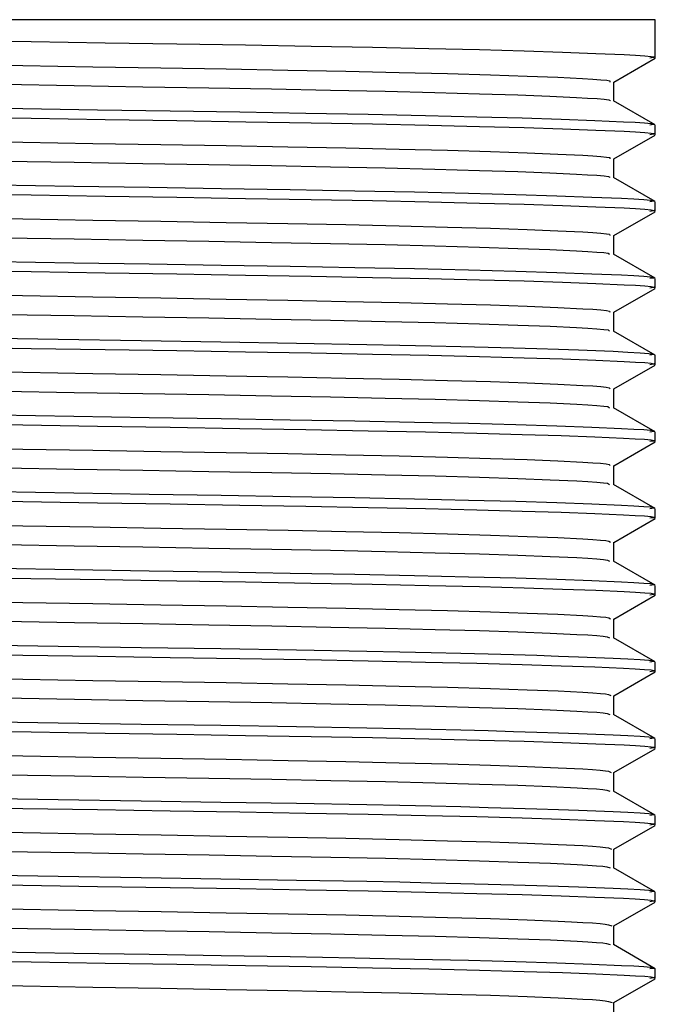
# Model space of a CAD drawing. Header units: millimetres. Extents: x 262469 to 275208, y -32539 to 9411.
# Tile 285 of 428: x 269182.88 to 269185.58, y -13352.18 to -13347.98. Entities that reach past the tile are written whole.
import ezdxf

# ---------------------------------------------------------------- set-up
doc = ezdxf.new("R2010")
doc.units = ezdxf.units.MM
doc.header["$LTSCALE"] = 100
doc.layers.add('$ IE_TELETECHNIKA', color=5, linetype='Continuous', lineweight=30)

msp = doc.modelspace()

# ---------------------------------------------------------------- linework, layer by layer
at = {"layer": '$ IE_TELETECHNIKA', "color": 7, "linetype": 'Continuous'}
for p, q in [((269185.5836, -13347.9838), (269178.8876, -13347.9838)), ((269185.5836, -13348.1472), (269185.5836, -13347.9838)), ((269185.4069, -13348.2498), (269185.5826, -13348.1483)), ((269185.4069, -13348.3302), (269185.4069, -13348.2492)), ((269185.5826, -13348.4317), (269185.4057, -13348.3296)), ((269185.5836, -13348.4738), (269185.5836, -13348.433)), ((269185.4069, -13348.5764), (269185.5826, -13348.4749)), ((269185.4069, -13348.6568), (269185.4069, -13348.5757)), ((269185.5826, -13348.7582), (269185.4057, -13348.6561)), ((269185.5836, -13348.8004), (269185.5836, -13348.7595)), ((269185.4069, -13348.9029), (269185.5826, -13348.8014)), ((269185.4069, -13348.9833), (269185.4069, -13348.9023)), ((269185.5826, -13349.0848), (269185.4057, -13348.9827)), ((269185.5836, -13349.1269), (269185.5836, -13349.0861)), ((269185.4069, -13349.2295), (269185.5826, -13349.128)), ((269185.4069, -13349.3099), (269185.4069, -13349.2289)), ((269185.5826, -13349.4114), (269185.4057, -13349.3093)), ((269185.5836, -13349.4535), (269185.5836, -13349.4127)), ((269185.4069, -13349.5561), (269185.5826, -13349.4546)), ((269185.4069, -13349.6365), (269185.4069, -13349.5555)), ((269185.5826, -13349.738), (269185.4057, -13349.6358)), ((269185.5836, -13349.7801), (269185.5836, -13349.7392)), ((269185.4069, -13349.8826), (269185.5826, -13349.7812)), ((269185.4069, -13349.9631), (269185.4069, -13349.882)), ((269185.5826, -13350.0645), (269185.4057, -13349.9624)), ((269185.5836, -13350.1066), (269185.5836, -13350.0658)), ((269185.4069, -13350.2092), (269185.5826, -13350.1077)), ((269185.4069, -13350.2896), (269185.4069, -13350.2086)), ((269185.5826, -13350.3911), (269185.4057, -13350.289)), ((269185.5836, -13350.4332), (269185.5836, -13350.3924)), ((269185.4069, -13350.5358), (269185.5826, -13350.4343)), ((269185.4069, -13350.6162), (269185.4069, -13350.5352)), ((269185.5826, -13350.7177), (269185.4057, -13350.6155)), ((269185.5836, -13350.7598), (269185.5836, -13350.719)), ((269185.4069, -13350.8624), (269185.5826, -13350.7609)), ((269185.4069, -13350.9428), (269185.4069, -13350.8618)), ((269185.5826, -13351.0442), (269185.4057, -13350.9421)), ((269185.5836, -13351.0863), (269185.5836, -13351.0455)), ((269185.4069, -13351.1889), (269185.5826, -13351.0874)), ((269185.4069, -13351.2693), (269185.4069, -13351.1883)), ((269185.5826, -13351.3708), (269185.4057, -13351.2687)), ((269185.5836, -13351.4129), (269185.5836, -13351.3721)), ((269185.4069, -13351.5155), (269185.5826, -13351.414)), ((269185.4069, -13351.5959), (269185.4069, -13351.5149)), ((269185.5826, -13351.6974), (269185.4057, -13351.5953)), ((269185.5836, -13351.7395), (269185.5836, -13351.6987)), ((269185.4069, -13351.8421), (269185.5826, -13351.7406)), ((269185.4069, -13351.9225), (269185.4069, -13351.8415)), ((269185.5826, -13352.024), (269185.4057, -13351.9218)), ((269185.5836, -13352.0661), (269185.5836, -13352.0252)), ((269185.4069, -13352.1687), (269185.5826, -13352.0672)), ((269185.4069, -13352.2491), (269185.4069, -13352.168))]:
    msp.add_line(p, q, dxfattribs=at)
for points in [[(269182.2771, -13348.0662), (269182.9245, -13348.0767), (269183.2396, -13348.0818), (269183.5451, -13348.0866), (269183.8384, -13348.0914), (269184.117, -13348.0962), (269184.3782, -13348.1011), (269184.6186, -13348.1062), (269184.8349, -13348.1113), (269185.0245, -13348.1166), (269185.1889, -13348.1219), (269185.3304, -13348.1272), (269185.4504, -13348.1324), (269185.4994, -13348.1349), (269185.5386, -13348.1374), (269185.5658, -13348.1399), (269185.579, -13348.1424), (269185.5764, -13348.1448), (269185.5603, -13348.1472)], [(269182.2755, -13348.1682), (269182.8885, -13348.1788), (269183.1872, -13348.1839), (269183.4769, -13348.1888), (269183.7548, -13348.1936), (269184.0182, -13348.1983), (269184.2647, -13348.2032), (269184.4921, -13348.2082), (269184.6984, -13348.2134), (269184.8811, -13348.2187), (269185.0376, -13348.224), (269185.168, -13348.2292), (269185.274, -13348.2345), (269185.3172, -13348.237), (269185.352, -13348.2396), (269185.3769, -13348.242), (269185.3903, -13348.2445), (269185.3895, -13348.2492)], [(269182.8076, -13348.259), (269183.108, -13348.2642), (269183.4002, -13348.2692), (269183.6813, -13348.2739), (269183.9488, -13348.2786), (269184.1999, -13348.2835), (269184.4326, -13348.2885), (269184.6447, -13348.2936), (269184.834, -13348.2989), (269184.9976, -13348.3042), (269185.1346, -13348.3094), (269185.2474, -13348.3147), (269185.2951, -13348.3173), (269185.3352, -13348.3198), (269185.3658, -13348.3223), (269185.3849, -13348.3248), (269185.3913, -13348.3272), (269185.3893, -13348.3295)], [(269182.2353, -13348.3512), (269182.8886, -13348.3619), (269183.2072, -13348.367), (269183.5162, -13348.3719), (269183.8131, -13348.3768), (269184.0952, -13348.3816), (269184.36, -13348.3865), (269184.6039, -13348.3916), (269184.8235, -13348.3968), (269185.016, -13348.4021), (269185.1827, -13348.4074), (269185.3262, -13348.4128), (269185.4478, -13348.418), (269185.4976, -13348.4205), (269185.5375, -13348.4231), (269185.5653, -13348.4256), (269185.579, -13348.4281), (269185.5765, -13348.4305), (269185.5603, -13348.433)], [(269182.2773, -13348.3927), (269182.9246, -13348.4033), (269183.2398, -13348.4084), (269183.5452, -13348.4132), (269183.8385, -13348.418), (269184.1171, -13348.4228), (269184.3782, -13348.4277), (269184.6187, -13348.4327), (269184.8349, -13348.4379), (269185.0246, -13348.4432), (269185.1889, -13348.4485), (269185.3305, -13348.4537), (269185.4504, -13348.4589), (269185.4994, -13348.4615), (269185.5386, -13348.464), (269185.5658, -13348.4665), (269185.579, -13348.4689), (269185.5764, -13348.4714), (269185.5603, -13348.4738)], [(269182.2759, -13348.4948), (269182.8889, -13348.5053), (269183.1876, -13348.5105), (269183.4772, -13348.5154), (269183.7551, -13348.5201), (269184.0185, -13348.5248), (269184.2649, -13348.5297), (269184.4923, -13348.5348), (269184.6986, -13348.54), (269184.8811, -13348.5452), (269185.0377, -13348.5505), (269185.1682, -13348.5558), (269185.2743, -13348.561), (269185.3173, -13348.5636), (269185.3518, -13348.5661), (269185.3763, -13348.5686), (269185.3894, -13348.571), (269185.3897, -13348.5757)], [(269182.8075, -13348.5856), (269183.108, -13348.5907), (269183.4002, -13348.5957), (269183.6813, -13348.6005), (269183.9488, -13348.6052), (269184.1999, -13348.61), (269184.4326, -13348.615), (269184.6448, -13348.6202), (269184.834, -13348.6254), (269184.9975, -13348.6307), (269185.1347, -13348.636), (269185.2478, -13348.6413), (269185.2953, -13348.6438), (269185.3351, -13348.6464), (269185.3653, -13348.6489), (269185.384, -13348.6514), (269185.3902, -13348.6537), (269185.3889, -13348.6561)], [(269182.7781, -13348.6867), (269183.107, -13348.692), (269183.4268, -13348.6971), (269183.7347, -13348.702), (269184.0279, -13348.707), (269184.3035, -13348.712), (269184.558, -13348.7172), (269184.7878, -13348.7225), (269184.9895, -13348.7279), (269185.1637, -13348.7334), (269185.3132, -13348.7388), (269185.4398, -13348.7442), (269185.4921, -13348.7468), (269185.5341, -13348.7494), (269185.5637, -13348.752), (269185.5786, -13348.7545), (269185.5767, -13348.757), (269185.5603, -13348.7595)], [(269182.2772, -13348.7193), (269182.9245, -13348.7299), (269183.2397, -13348.7349), (269183.5452, -13348.7398), (269183.8384, -13348.7446), (269184.117, -13348.7494), (269184.3782, -13348.7543), (269184.6186, -13348.7593), (269184.8349, -13348.7645), (269185.0245, -13348.7697), (269185.1889, -13348.775), (269185.3304, -13348.7803), (269185.4504, -13348.7855), (269185.4994, -13348.788), (269185.5386, -13348.7906), (269185.5658, -13348.7931), (269185.579, -13348.7955), (269185.5764, -13348.7979), (269185.5603, -13348.8004)], [(269182.2763, -13348.8214), (269182.8893, -13348.8319), (269183.1879, -13348.837), (269183.4775, -13348.842), (269183.7553, -13348.8467), (269184.0186, -13348.8514), (269184.2651, -13348.8563), (269184.4925, -13348.8614), (269184.6987, -13348.8665), (269184.8812, -13348.8718), (269185.0377, -13348.8771), (269185.1684, -13348.8824), (269185.2745, -13348.8876), (269185.3173, -13348.8902), (269185.3515, -13348.8927), (269185.3757, -13348.8952), (269185.3886, -13348.8976), (269185.3899, -13348.9023)], [(269182.8076, -13348.9121), (269183.1081, -13348.9173), (269183.4003, -13348.9223), (269183.6814, -13348.9271), (269183.9489, -13348.9318), (269184.2, -13348.9366), (269184.4327, -13348.9416), (269184.6449, -13348.9468), (269184.8341, -13348.952), (269184.9975, -13348.9573), (269185.1349, -13348.9626), (269185.2481, -13348.9678), (269185.2956, -13348.9704), (269185.3351, -13348.973), (269185.3648, -13348.9755), (269185.3831, -13348.9779), (269185.3886, -13348.9827)], [(269182.778, -13349.0132), (269183.1069, -13349.0186), (269183.4268, -13349.0237), (269183.7347, -13349.0286), (269184.0278, -13349.0335), (269184.3035, -13349.0386), (269184.558, -13349.0437), (269184.7878, -13349.049), (269184.9895, -13349.0544), (269185.1637, -13349.0599), (269185.3132, -13349.0654), (269185.4398, -13349.0707), (269185.4921, -13349.0734), (269185.5341, -13349.076), (269185.5637, -13349.0785), (269185.5786, -13349.0811), (269185.5767, -13349.0836), (269185.5603, -13349.0861)], [(269182.2772, -13349.0459), (269182.9245, -13349.0564), (269183.2397, -13349.0615), (269183.5452, -13349.0664), (269183.8384, -13349.0711), (269184.117, -13349.0759), (269184.3782, -13349.0808), (269184.6186, -13349.0859), (269184.8349, -13349.091), (269185.0245, -13349.0963), (269185.1889, -13349.1016), (269185.3304, -13349.1069), (269185.4504, -13349.1121), (269185.4994, -13349.1146), (269185.5386, -13349.1171), (269185.5658, -13349.1196), (269185.579, -13349.1221), (269185.5764, -13349.1245), (269185.5603, -13349.1269)], [(269182.2753, -13349.1479), (269182.8884, -13349.1585), (269183.1871, -13349.1636), (269183.4768, -13349.1685), (269183.7547, -13349.1733), (269184.0181, -13349.178), (269184.2647, -13349.1829), (269184.4922, -13349.1879), (269184.6984, -13349.1931), (269184.8809, -13349.1984), (269185.0375, -13349.2037), (269185.1684, -13349.2089), (269185.2746, -13349.2142), (269185.3173, -13349.2167), (269185.3512, -13349.2193), (269185.3751, -13349.2217), (269185.3878, -13349.2242), (269185.3903, -13349.2289)], [(269182.8077, -13349.2387), (269183.1081, -13349.2439), (269183.4004, -13349.2489), (269183.6815, -13349.2536), (269183.949, -13349.2584), (269184.2001, -13349.2632), (269184.4328, -13349.2682), (269184.645, -13349.2733), (269184.8341, -13349.2786), (269184.9975, -13349.2839), (269185.135, -13349.2892), (269185.2485, -13349.2944), (269185.2958, -13349.297), (269185.3349, -13349.2995), (269185.3643, -13349.3021), (269185.3821, -13349.3045), (269185.3884, -13349.3092)], [(269181.57, -13349.3201), (269183.04, -13349.3441), (269183.3937, -13349.3497), (269183.7333, -13349.3552), (269184.0551, -13349.3606), (269184.3552, -13349.3661), (269184.4957, -13349.369), (269184.629, -13349.3719), (269184.7544, -13349.3748), (269184.8714, -13349.3777), (269184.9796, -13349.3807), (269185.0794, -13349.3837), (269185.1714, -13349.3868), (269185.2559, -13349.3898), (269185.4042, -13349.3957), (269185.4669, -13349.3986), (269185.5186, -13349.4015), (269185.5562, -13349.4044), (269185.5769, -13349.4072), (269185.5777, -13349.4099), (269185.5603, -13349.4127)], [(269182.2771, -13349.3725), (269182.9244, -13349.383), (269183.2396, -13349.3881), (269183.5451, -13349.3929), (269183.8384, -13349.3977), (269184.117, -13349.4025), (269184.3782, -13349.4074), (269184.6186, -13349.4125), (269184.8349, -13349.4176), (269185.0245, -13349.4229), (269185.1889, -13349.4282), (269185.3304, -13349.4335), (269185.4504, -13349.4386), (269185.4994, -13349.4412), (269185.5386, -13349.4437), (269185.5658, -13349.4462), (269185.579, -13349.4487), (269185.5764, -13349.4511), (269185.5603, -13349.4535)], [(269182.2759, -13349.4745), (269182.8889, -13349.485), (269183.1876, -13349.4902), (269183.4772, -13349.4951), (269183.755, -13349.4998), (269184.0184, -13349.5046), (269184.2649, -13349.5095), (269184.4924, -13349.5145), (269184.6986, -13349.5197), (269184.881, -13349.5249), (269185.0376, -13349.5302), (269185.1686, -13349.5355), (269185.2748, -13349.5407), (269185.3173, -13349.5433), (269185.3509, -13349.5458), (269185.3745, -13349.5483), (269185.387, -13349.5507), (269185.3908, -13349.5554)], [(269182.8078, -13349.5653), (269183.1083, -13349.5705), (269183.4005, -13349.5754), (269183.6816, -13349.5802), (269183.9491, -13349.5849), (269184.2002, -13349.5898), (269184.4329, -13349.5948), (269184.6451, -13349.5999), (269184.8342, -13349.6052), (269184.9976, -13349.6105), (269185.1352, -13349.6157), (269185.2488, -13349.621), (269185.2959, -13349.6236), (269185.3348, -13349.6261), (269185.3637, -13349.6286), (269185.3812, -13349.6311), (269185.3884, -13349.6358)], [(269182.2353, -13349.6983), (269182.8886, -13349.709), (269183.2072, -13349.7141), (269183.5162, -13349.719), (269183.8131, -13349.7239), (269184.0952, -13349.7287), (269184.36, -13349.7336), (269184.6039, -13349.7387), (269184.8235, -13349.7439), (269185.016, -13349.7492), (269185.1827, -13349.7545), (269185.3262, -13349.7599), (269185.4478, -13349.7651), (269185.4976, -13349.7677), (269185.5375, -13349.7702), (269185.5653, -13349.7727), (269185.579, -13349.7752), (269185.5765, -13349.7776), (269185.5603, -13349.7801)], [(269182.7781, -13349.6664), (269183.107, -13349.6717), (269183.4268, -13349.6768), (269183.7347, -13349.6817), (269184.0279, -13349.6867), (269184.3035, -13349.6917), (269184.558, -13349.6969), (269184.7878, -13349.7022), (269184.9895, -13349.7076), (269185.1637, -13349.7131), (269185.3132, -13349.7185), (269185.4398, -13349.7239), (269185.4921, -13349.7265), (269185.5341, -13349.7291), (269185.5637, -13349.7317), (269185.5786, -13349.7342), (269185.5767, -13349.7368), (269185.5603, -13349.7392)], [(269182.2762, -13349.8011), (269182.8892, -13349.8116), (269183.1878, -13349.8168), (269183.4774, -13349.8217), (269183.7552, -13349.8264), (269184.0186, -13349.8312), (269184.2651, -13349.836), (269184.4925, -13349.8411), (269184.6987, -13349.8463), (269184.8811, -13349.8515), (269185.0376, -13349.8568), (269185.1688, -13349.8621), (269185.275, -13349.8673), (269185.3172, -13349.8699), (269185.3506, -13349.8724), (269185.3738, -13349.8749), (269185.3864, -13349.8773), (269185.3914, -13349.882)], [(269182.8079, -13349.8919), (269183.1084, -13349.897), (269183.4006, -13349.902), (269183.6817, -13349.9068), (269183.9492, -13349.9115), (269184.2003, -13349.9163), (269184.4331, -13349.9213), (269184.6452, -13349.9265), (269184.8342, -13349.9317), (269184.9976, -13349.937), (269185.1354, -13349.9423), (269185.2491, -13349.9476), (269185.2961, -13349.9502), (269185.3346, -13349.9527), (269185.3632, -13349.9552), (269185.3803, -13349.9576), (269185.3885, -13349.9624)], [(269182.7781, -13349.993), (269183.107, -13349.9983), (269183.4268, -13350.0034), (269183.7347, -13350.0083), (269184.0279, -13350.0133), (269184.3035, -13350.0183), (269184.558, -13350.0234), (269184.7878, -13350.0287), (269184.9895, -13350.0342), (269185.1637, -13350.0396), (269185.3132, -13350.0451), (269185.4398, -13350.0505), (269185.4921, -13350.0531), (269185.5341, -13350.0557), (269185.5637, -13350.0583), (269185.5786, -13350.0608), (269185.5767, -13350.0633), (269185.5603, -13350.0658)], [(269182.2353, -13350.0249), (269182.8886, -13350.0356), (269183.2072, -13350.0407), (269183.5162, -13350.0456), (269183.8131, -13350.0504), (269184.0952, -13350.0553), (269184.36, -13350.0602), (269184.6039, -13350.0653), (269184.8235, -13350.0705), (269185.016, -13350.0758), (269185.1827, -13350.0811), (269185.3262, -13350.0864), (269185.4478, -13350.0917), (269185.4976, -13350.0942), (269185.5375, -13350.0968), (269185.5653, -13350.0993), (269185.579, -13350.1018), (269185.5765, -13350.1042), (269185.5603, -13350.1066)], [(269182.2767, -13350.1277), (269182.8896, -13350.1382), (269183.1882, -13350.1433), (269183.4777, -13350.1482), (269183.7555, -13350.153), (269184.0189, -13350.1577), (269184.2653, -13350.1626), (269184.4927, -13350.1676), (269184.6988, -13350.1728), (269184.8811, -13350.1781), (269185.0377, -13350.1834), (269185.169, -13350.1887), (269185.2751, -13350.1939), (269185.3171, -13350.1965), (269185.3502, -13350.199), (269185.3732, -13350.2015), (269185.3858, -13350.2039), (269185.3921, -13350.2086)], [(269182.808, -13350.2184), (269183.1085, -13350.2236), (269183.4007, -13350.2286), (269183.6819, -13350.2334), (269183.9493, -13350.2381), (269184.2005, -13350.2429), (269184.4332, -13350.2479), (269184.6453, -13350.2531), (269184.8343, -13350.2583), (269184.9976, -13350.2636), (269185.1356, -13350.2689), (269185.2494, -13350.2741), (269185.2961, -13350.2767), (269185.3343, -13350.2793), (269185.3626, -13350.2818), (269185.3794, -13350.2842), (269185.3887, -13350.2889)], [(269182.7782, -13350.3195), (269183.1071, -13350.3248), (269183.4269, -13350.3299), (269183.7348, -13350.3349), (269184.0279, -13350.3398), (269184.3035, -13350.3449), (269184.5581, -13350.35), (269184.7878, -13350.3553), (269184.9895, -13350.3607), (269185.1637, -13350.3662), (269185.3132, -13350.3717), (269185.4398, -13350.377), (269185.4921, -13350.3797), (269185.5341, -13350.3823), (269185.5637, -13350.3848), (269185.5786, -13350.3874), (269185.5767, -13350.3899), (269185.5603, -13350.3924)], [(269182.2764, -13350.3522), (269182.9239, -13350.3627), (269183.2391, -13350.3678), (269183.5447, -13350.3726), (269183.838, -13350.3774), (269184.1166, -13350.3822), (269184.3779, -13350.3871), (269184.6184, -13350.3922), (269184.8347, -13350.3973), (269185.0244, -13350.4026), (269185.1888, -13350.4079), (269185.3304, -13350.4132), (269185.4503, -13350.4184), (269185.4994, -13350.4209), (269185.5386, -13350.4234), (269185.5658, -13350.4259), (269185.579, -13350.4284), (269185.5764, -13350.4308), (269185.5603, -13350.4332)], [(269182.2755, -13350.4542), (269182.8886, -13350.4648), (269183.1873, -13350.4699), (269183.477, -13350.4748), (269183.7549, -13350.4796), (269184.0183, -13350.4843), (269184.2648, -13350.4892), (269184.4923, -13350.4942), (269184.6985, -13350.4994), (269184.8808, -13350.5047), (269185.0376, -13350.51), (269185.169, -13350.5152), (269185.2751, -13350.5205), (269185.3169, -13350.523), (269185.3498, -13350.5256), (269185.3726, -13350.528), (269185.3852, -13350.5304), (269185.393, -13350.5351)], [(269182.8081, -13350.545), (269183.1086, -13350.5502), (269183.4008, -13350.5551), (269183.682, -13350.5599), (269183.9494, -13350.5647), (269184.2006, -13350.5695), (269184.4333, -13350.5745), (269184.6454, -13350.5796), (269184.8343, -13350.5849), (269184.9977, -13350.5902), (269185.1358, -13350.5955), (269185.2496, -13350.6007), (269185.2962, -13350.6033), (269185.3341, -13350.6059), (269185.362, -13350.6083), (269185.3786, -13350.6108), (269185.3891, -13350.6155)], [(269181.57, -13350.6264), (269183.04, -13350.6503), (269183.3937, -13350.656), (269183.7333, -13350.6614), (269184.0551, -13350.6669), (269184.3552, -13350.6724), (269184.4957, -13350.6753), (269184.629, -13350.6782), (269184.7544, -13350.6811), (269184.8714, -13350.684), (269184.9796, -13350.687), (269185.0794, -13350.69), (269185.1714, -13350.693), (269185.2559, -13350.6961), (269185.4042, -13350.702), (269185.4669, -13350.7049), (269185.5186, -13350.7078), (269185.5562, -13350.7106), (269185.5769, -13350.7134), (269185.5777, -13350.7162), (269185.5603, -13350.719)], [(269182.2353, -13350.6781), (269182.8886, -13350.6887), (269183.2072, -13350.6938), (269183.5162, -13350.6988), (269183.8131, -13350.7036), (269184.0952, -13350.7084), (269184.36, -13350.7134), (269184.6039, -13350.7184), (269184.8235, -13350.7236), (269185.016, -13350.7289), (269185.1827, -13350.7343), (269185.3262, -13350.7396), (269185.4478, -13350.7448), (269185.4976, -13350.7474), (269185.5375, -13350.7499), (269185.5653, -13350.7524), (269185.579, -13350.7549), (269185.5765, -13350.7574), (269185.5603, -13350.7598)], [(269182.2761, -13350.7808), (269182.8891, -13350.7913), (269183.1877, -13350.7965), (269183.4774, -13350.8014), (269183.7552, -13350.8061), (269184.0186, -13350.8109), (269184.2651, -13350.8158), (269184.4925, -13350.8208), (269184.6986, -13350.826), (269184.8809, -13350.8312), (269185.0377, -13350.8365), (269185.1692, -13350.8418), (269185.2752, -13350.847), (269185.3168, -13350.8496), (269185.3494, -13350.8521), (269185.3719, -13350.8546), (269185.3848, -13350.857), (269185.394, -13350.8617)], [(269182.8082, -13350.8716), (269183.1087, -13350.8768), (269183.4009, -13350.8817), (269183.6821, -13350.8865), (269183.9495, -13350.8912), (269184.2007, -13350.8961), (269184.4334, -13350.9011), (269184.6455, -13350.9062), (269184.8343, -13350.9115), (269184.9978, -13350.9168), (269185.136, -13350.922), (269185.2498, -13350.9273), (269185.2962, -13350.9299), (269185.3338, -13350.9324), (269185.3613, -13350.9349), (269185.3779, -13350.9373), (269185.3895, -13350.9421)], [(269181.57, -13350.9529), (269183.04, -13350.9769), (269183.3937, -13350.9826), (269183.7333, -13350.988), (269184.0551, -13350.9934), (269184.3552, -13350.999), (269184.4957, -13351.0018), (269184.629, -13351.0047), (269184.7544, -13351.0076), (269184.8714, -13351.0106), (269184.9796, -13351.0136), (269185.0794, -13351.0166), (269185.1714, -13351.0196), (269185.2559, -13351.0226), (269185.4042, -13351.0286), (269185.4669, -13351.0315), (269185.5186, -13351.0344), (269185.5562, -13351.0372), (269185.5769, -13351.04), (269185.5777, -13351.0428), (269185.5603, -13351.0455)], [(269182.2771, -13351.0053), (269182.9244, -13351.0159), (269183.2396, -13351.0209), (269183.5451, -13351.0258), (269183.8384, -13351.0306), (269184.117, -13351.0354), (269184.3782, -13351.0403), (269184.6186, -13351.0453), (269184.8349, -13351.0505), (269185.0245, -13351.0557), (269185.1889, -13351.061), (269185.3304, -13351.0663), (269185.4504, -13351.0715), (269185.4994, -13351.074), (269185.5386, -13351.0766), (269185.5658, -13351.079), (269185.579, -13351.0815), (269185.5764, -13351.0839), (269185.5603, -13351.0863)], [(269182.2765, -13351.1074), (269182.8895, -13351.1179), (269183.1881, -13351.123), (269183.4777, -13351.1279), (269183.7554, -13351.1327), (269184.0188, -13351.1375), (269184.2653, -13351.1423), (269184.4927, -13351.1474), (269184.6987, -13351.1525), (269184.881, -13351.1578), (269185.0378, -13351.1631), (269185.1694, -13351.1684), (269185.2752, -13351.1736), (269185.3166, -13351.1762), (269185.349, -13351.1787), (269185.3714, -13351.1812), (269185.3845, -13351.1836), (269185.3951, -13351.1883)], [(269182.8083, -13351.1982), (269183.1088, -13351.2033), (269183.4011, -13351.2083), (269183.6822, -13351.2131), (269183.9496, -13351.2178), (269184.2008, -13351.2227), (269184.4336, -13351.2276), (269184.6456, -13351.2328), (269184.8344, -13351.238), (269184.9978, -13351.2433), (269185.1362, -13351.2486), (269185.25, -13351.2539), (269185.2962, -13351.2565), (269185.3335, -13351.259), (269185.3607, -13351.2615), (269185.3772, -13351.2639), (269185.3901, -13351.2686)], [(269181.57, -13351.2795), (269183.04, -13351.3035), (269183.3937, -13351.3091), (269183.7333, -13351.3146), (269184.0551, -13351.32), (269184.3552, -13351.3256), (269184.4957, -13351.3284), (269184.629, -13351.3313), (269184.7544, -13351.3342), (269184.8714, -13351.3372), (269184.9796, -13351.3402), (269185.0794, -13351.3432), (269185.1714, -13351.3462), (269185.2559, -13351.3492), (269185.4042, -13351.3551), (269185.4669, -13351.3581), (269185.5186, -13351.3609), (269185.5562, -13351.3638), (269185.5769, -13351.3666), (269185.5777, -13351.3694), (269185.5603, -13351.3721)], [(269182.2353, -13351.3312), (269182.8886, -13351.3419), (269183.2072, -13351.347), (269183.5162, -13351.3519), (269183.8131, -13351.3567), (269184.0952, -13351.3615), (269184.36, -13351.3665), (269184.6039, -13351.3716), (269184.8235, -13351.3767), (269185.016, -13351.382), (269185.1827, -13351.3874), (269185.3262, -13351.3927), (269185.4478, -13351.3979), (269185.4976, -13351.4005), (269185.5375, -13351.4031), (269185.5653, -13351.4056), (269185.579, -13351.408), (269185.5765, -13351.4105), (269185.5603, -13351.4129)], [(269182.2769, -13351.434), (269182.8898, -13351.4445), (269183.1883, -13351.4496), (269183.4779, -13351.4545), (269183.7557, -13351.4593), (269184.019, -13351.4641), (269184.2654, -13351.4689), (269184.4928, -13351.4739), (269184.6988, -13351.4791), (269184.881, -13351.4844), (269185.0378, -13351.4897), (269185.1696, -13351.495), (269185.2752, -13351.5002), (269185.3164, -13351.5028), (269185.3486, -13351.5053), (269185.3708, -13351.5077), (269185.3843, -13351.5101), (269185.3964, -13351.5148)], [(269182.8084, -13351.5247), (269183.109, -13351.5299), (269183.4012, -13351.5349), (269183.6824, -13351.5397), (269183.9498, -13351.5444), (269184.2009, -13351.5492), (269184.4337, -13351.5542), (269184.6457, -13351.5593), (269184.8345, -13351.5646), (269184.9979, -13351.5699), (269185.1364, -13351.5752), (269185.2502, -13351.5804), (269185.2961, -13351.583), (269185.3331, -13351.5856), (269185.3601, -13351.5881), (269185.3766, -13351.5905), (269185.3909, -13351.5952)], [(269181.57, -13351.6061), (269183.04, -13351.63), (269183.3937, -13351.6357), (269183.7333, -13351.6412), (269184.0551, -13351.6466), (269184.3552, -13351.6521), (269184.4957, -13351.655), (269184.629, -13351.6579), (269184.7544, -13351.6608), (269184.8714, -13351.6637), (269184.9796, -13351.6667), (269185.0794, -13351.6697), (269185.1714, -13351.6728), (269185.2559, -13351.6758), (269185.4042, -13351.6817), (269185.4669, -13351.6846), (269185.5186, -13351.6875), (269185.5562, -13351.6904), (269185.5769, -13351.6932), (269185.5777, -13351.6959), (269185.5603, -13351.6987)], [(269182.2353, -13351.6578), (269182.8886, -13351.6684), (269183.2072, -13351.6735), (269183.5162, -13351.6785), (269183.8131, -13351.6833), (269184.0952, -13351.6881), (269184.36, -13351.6931), (269184.6039, -13351.6981), (269184.8235, -13351.7033), (269185.016, -13351.7086), (269185.1827, -13351.714), (269185.3262, -13351.7193), (269185.4478, -13351.7245), (269185.4976, -13351.7271), (269185.5375, -13351.7296), (269185.5653, -13351.7321), (269185.579, -13351.7346), (269185.5765, -13351.7371), (269185.5603, -13351.7395)], [(269182.2773, -13351.7605), (269182.8901, -13351.7711), (269183.1887, -13351.7762), (269183.4782, -13351.7811), (269183.7559, -13351.7859), (269184.0192, -13351.7906), (269184.2656, -13351.7955), (269184.493, -13351.8005), (269184.6989, -13351.8057), (269184.881, -13351.811), (269185.0379, -13351.8163), (269185.1698, -13351.8215), (269185.2261, -13351.8242), (269185.2752, -13351.8268), (269185.3162, -13351.8293), (269185.3482, -13351.8318), (269185.3703, -13351.8343), (269185.3841, -13351.8367), (269185.3977, -13351.8414)], [(269182.8086, -13351.8513), (269183.1091, -13351.8565), (269183.4013, -13351.8614), (269183.6825, -13351.8662), (269183.9499, -13351.871), (269184.2011, -13351.8758), (269184.4338, -13351.8808), (269184.6458, -13351.8859), (269184.8345, -13351.8912), (269184.998, -13351.8965), (269185.1367, -13351.9018), (269185.2503, -13351.907), (269185.296, -13351.9096), (269185.3328, -13351.9122), (269185.3595, -13351.9146), (269185.3761, -13351.9171), (269185.3917, -13351.9218)], [(269182.7781, -13351.9524), (269183.107, -13351.9577), (269183.4268, -13351.9628), (269183.7347, -13351.9678), (269184.0279, -13351.9727), (269184.3035, -13351.9777), (269184.558, -13351.9829), (269184.7878, -13351.9882), (269184.9895, -13351.9936), (269185.1637, -13351.9991), (269185.3132, -13352.0045), (269185.4398, -13352.0099), (269185.4921, -13352.0125), (269185.5341, -13352.0151), (269185.5637, -13352.0177), (269185.5786, -13352.0202), (269185.5767, -13352.0228), (269185.5603, -13352.0252)], [(269182.2771, -13351.985), (269182.9244, -13351.9956), (269183.2396, -13352.0006), (269183.5451, -13352.0055), (269183.8384, -13352.0103), (269184.117, -13352.0151), (269184.3781, -13352.02), (269184.6186, -13352.025), (269184.8349, -13352.0302), (269185.0245, -13352.0354), (269185.1889, -13352.0408), (269185.3304, -13352.046), (269185.4504, -13352.0512), (269185.4994, -13352.0538), (269185.5386, -13352.0563), (269185.5658, -13352.0588), (269185.579, -13352.0612), (269185.5764, -13352.0637), (269185.5603, -13352.0661)], [(269182.2762, -13352.0871), (269182.8892, -13352.0976), (269183.1878, -13352.1027), (269183.4774, -13352.1077), (269183.7552, -13352.1125), (269184.0186, -13352.1172), (269184.2651, -13352.122), (269184.4926, -13352.1271), (269184.6986, -13352.1322), (269184.8808, -13352.1375), (269185.0378, -13352.1428), (269185.1698, -13352.1481), (269185.2261, -13352.1507), (269185.2751, -13352.1533), (269185.3159, -13352.1559), (269185.3477, -13352.1584), (269185.3699, -13352.1609), (269185.3841, -13352.1633), (269185.3992, -13352.168)]]:
    msp.add_lwpolyline(points, dxfattribs=at)

doc.saveas('drawing.dxf')
